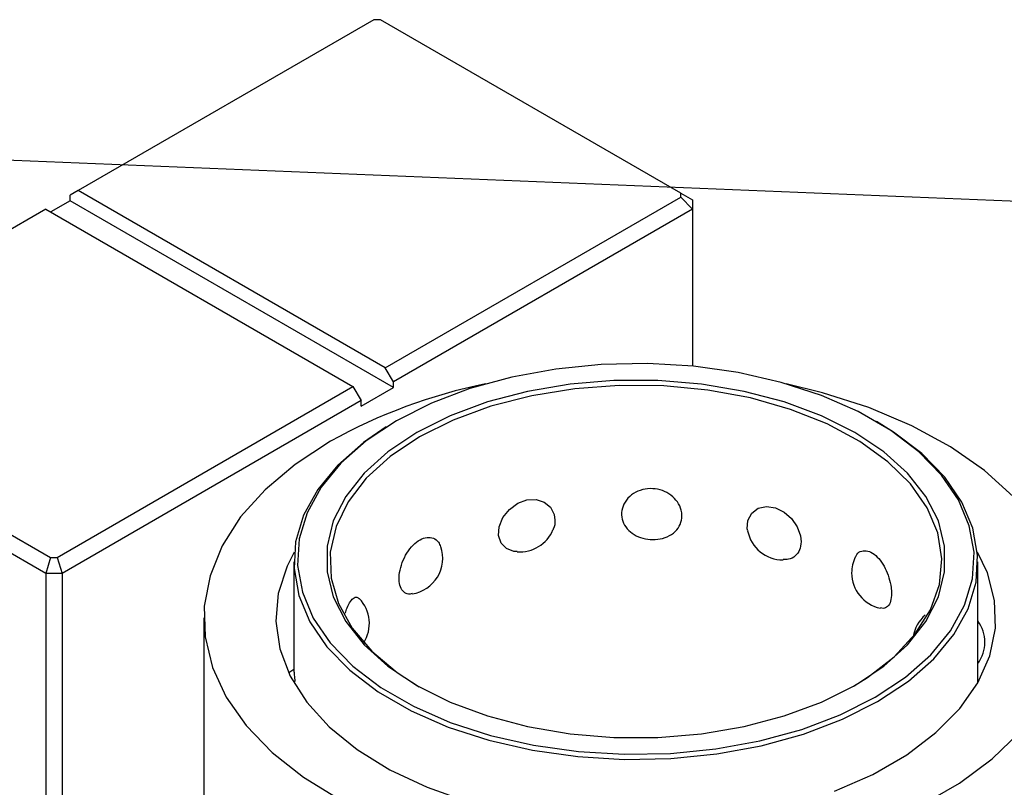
# Model space of a CAD drawing. Header units: inches. Extents: x 1880 to 2363, y -453 to -54.
# Tile 302 of 656: x 2078.97 to 2081.13, y -420.6 to -418.92. Entities that reach past the tile are written whole.
import ezdxf

# ---------------------------------------------------------------- set-up
doc = ezdxf.new("R2010")
doc.units = ezdxf.units.IN
doc.header["$LTSCALE"] = 0.5
doc.header["$MEASUREMENT"] = 0
doc.layers.add('DSS-M-S', color=53, linetype='Continuous')
doc.layers.add('SID-M-S', color=105, linetype='Continuous')

msp = doc.modelspace()

# ---------------------------------------------------------------- linework, layer by layer
at = {"layer": 'DSS-M-S', "linetype": 'Continuous', "lineweight": 25}
for p, q in [((2079.74717, -418.92209), (2079.10041, -419.29545)), ((2079.76181, -418.92209), (2079.74717, -418.92209)), ((2080.41892, -419.30143), (2079.76181, -418.92209)), ((2079.10041, -419.29545), (2079.08274, -419.30566)), ((2079.08274, -419.3179), (2079.08274, -419.30566)), ((2079.77217, -419.68324), (2079.10041, -419.29545)), ((2079.77217, -419.68324), (2080.41892, -419.30988)), ((2080.41892, -419.30988), (2080.41892, -419.30143)), ((2080.41892, -419.30143), (2080.44392, -419.31586)), ((2080.41892, -419.30988), (2080.44392, -419.33627)), ((2079.08274, -419.3179), (2079.04031, -419.34239)), ((2079.78984, -419.72611), (2079.08274, -419.3179)), ((2080.44392, -419.31586), (2080.44392, -419.33627)), ((2079.0297, -419.33627), (2078.38295, -419.70963)), ((2079.0297, -419.33627), (2079.70145, -419.72406)), ((2080.44392, -419.33627), (2079.78984, -419.71386)), ((2080.44392, -419.33627), (2080.44392, -419.67949)), ((2080.24448, -419.67572), (2080.14493, -419.68563)), ((2080.34544, -419.67373), (2080.24448, -419.67572)), ((2080.44593, -419.67969), (2080.34544, -419.67373)), ((2079.78984, -419.71386), (2079.77217, -419.68324)), ((2080.14493, -419.68563), (2080.04864, -419.70327)), ((2080.54408, -419.6935), (2080.44593, -419.67969)), ((2080.63806, -419.7149), (2080.54408, -419.6935)), ((2078.38295, -419.71808), (2079.04006, -420.09742)), ((2079.78984, -419.72611), (2079.78984, -419.71386)), ((2080.04864, -419.70327), (2079.95741, -419.72832)), ((2080.17623, -419.71878), (2080.08353, -419.73449)), ((2080.27186, -419.71084), (2080.17623, -419.71878)), ((2080.36848, -419.71084), (2080.27186, -419.71084)), ((2080.46412, -419.71878), (2080.36848, -419.71084)), ((2080.55682, -419.73449), (2080.46412, -419.71878)), ((2080.72611, -419.74348), (2080.63806, -419.7149)), ((2080.72827, -419.73738), (2080.64925, -419.71804)), ((2079.0547, -420.09742), (2079.70145, -419.72406)), ((2079.70145, -419.72406), (2079.71913, -419.75468)), ((2079.71913, -419.76693), (2079.78984, -419.72611)), ((2079.95741, -419.72832), (2079.87294, -419.7603)), ((2080.08353, -419.73449), (2079.99564, -419.75766)), ((2080.18661, -419.72859), (2080.09254, -419.74385)), ((2080.28352, -419.7214), (2080.18661, -419.72859)), ((2080.38121, -419.72243), (2080.28352, -419.7214)), ((2080.4776, -419.73166), (2080.38121, -419.72243)), ((2080.57064, -419.7489), (2080.4776, -419.73166)), ((2080.6447, -419.75766), (2080.55682, -419.73449)), ((2080.8299, -419.77006), (2080.72827, -419.73738)), ((2079.0297, -420.13227), (2078.35795, -419.74448)), ((2079.71913, -419.75468), (2079.06506, -420.13227)), ((2079.71913, -419.76693), (2079.71913, -419.75468)), ((2079.87294, -419.7603), (2079.7968, -419.79863)), ((2079.99564, -419.75766), (2079.91436, -419.78782)), ((2080.09254, -419.74385), (2080.00332, -419.76686)), ((2080.65834, -419.77377), (2080.57064, -419.7489)), ((2080.72598, -419.78782), (2080.6447, -419.75766)), ((2080.80661, -419.77872), (2080.72611, -419.74348)), ((2080.00332, -419.76686), (2079.92086, -419.79712)), ((2080.73883, -419.80574), (2080.65834, -419.77377)), ((2080.87804, -419.81995), (2080.80661, -419.77872)), ((2080.92381, -419.80971), (2080.8299, -419.77006)), ((2079.7968, -419.79863), (2079.73041, -419.84258)), ((2079.91436, -419.78782), (2079.84135, -419.82434)), ((2079.92086, -419.79712), (2079.84691, -419.83399)), ((2080.799, -419.82434), (2080.72598, -419.78782)), ((2080.8104, -419.84415), (2080.73883, -419.80574)), ((2080.88397, -419.82339), (2080.8464, -419.80029)), ((2079.77404, -419.8121), (2079.72414, -419.84627)), ((2079.84135, -419.82434), (2079.77807, -419.8665)), ((2080.86227, -419.8665), (2080.799, -419.82434)), ((2080.93908, -419.86642), (2080.87804, -419.81995)), ((2080.94566, -419.87036), (2080.88397, -419.82339)), ((2081.00856, -419.85571), (2080.92381, -419.80971)), ((2079.65204, -419.84365), (2079.575, -419.89397)), ((2079.72414, -419.84627), (2079.66814, -419.89555)), ((2079.73041, -419.84258), (2079.67501, -419.89135)), ((2079.84691, -419.83399), (2079.78305, -419.87668)), ((2080.87152, -419.88816), (2080.8104, -419.84415)), ((2079.77807, -419.8665), (2079.72584, -419.91342)), ((2080.91451, -419.91342), (2080.86227, -419.8665)), ((2080.98859, -419.91725), (2080.93908, -419.86642)), ((2080.9957, -419.92173), (2080.94566, -419.87036)), ((2081.08288, -419.90738), (2081.00856, -419.85571)), ((2079.67501, -419.89135), (2079.63162, -419.94401)), ((2079.78305, -419.87668), (2079.73063, -419.92428)), ((2080.92089, -419.93683), (2080.87152, -419.88816)), ((2079.575, -419.89397), (2079.50925, -419.94938)), ((2079.66814, -419.89555), (2079.6243, -419.94878)), ((2079.72584, -419.91342), (2079.6857, -419.96415)), ((2080.95464, -419.96415), (2080.91451, -419.91342)), ((2081.14564, -419.96393), (2081.08288, -419.90738)), ((2079.73063, -419.92428), (2079.69078, -419.97578)), ((2081.02565, -419.97151), (2080.98859, -419.91725)), ((2081.03316, -419.97656), (2080.9957, -419.92173)), ((2079.50925, -419.94938), (2079.4558, -420.00903)), ((2079.6243, -419.94878), (2079.59341, -420.00495)), ((2079.63162, -419.94401), (2079.60106, -419.9996)), ((2080.95746, -419.98914), (2080.92089, -419.93683)), ((2079.6857, -419.96415), (2079.65848, -420.01767)), ((2079.69078, -419.97578), (2079.66435, -420.03009)), ((2080.06182, -419.97908), (2080.08205, -419.97186)), ((2080.08205, -419.97186), (2080.10195, -419.97113)), ((2080.10195, -419.97113), (2080.11966, -419.97668)), ((2080.11966, -419.97668), (2080.13346, -419.98789)), ((2080.98186, -420.01767), (2080.95464, -419.96415)), ((2081.04957, -420.02816), (2081.02565, -419.97151)), ((2081.05733, -420.03382), (2081.03316, -419.97656)), ((2079.60106, -419.9996), (2079.5839, -420.05707)), ((2080.02933, -420.01027), (2080.04347, -419.99237)), ((2080.04347, -419.99237), (2080.06182, -419.97908)), ((2080.13346, -419.98789), (2080.14165, -420.00371)), ((2080.57352, -420.00063), (2080.5879, -419.99007)), ((2080.5879, -419.99007), (2080.60613, -419.98617)), ((2080.60613, -419.98617), (2080.62567, -419.98917)), ((2080.62567, -419.98917), (2080.64435, -419.99837)), ((2080.64435, -419.99837), (2080.66054, -420.01263)), ((2080.98044, -420.04397), (2080.95746, -419.98914)), ((2079.4558, -420.00903), (2079.41545, -420.07202)), ((2079.59341, -420.00495), (2079.57606, -420.06303)), ((2079.65848, -420.01767), (2079.64473, -420.07288)), ((2080.02125, -420.03029), (2080.02933, -420.01027)), ((2080.14165, -420.00371), (2080.14329, -420.01597)), ((2080.14329, -420.01597), (2080.14329, -420.01597)), ((2080.56398, -420.03521), (2080.56517, -420.01643)), ((2080.56517, -420.01643), (2080.57352, -420.00063)), ((2080.66054, -420.01263), (2080.67287, -420.03055)), ((2080.99561, -420.07288), (2080.98186, -420.01767)), ((2079.66435, -420.03009), (2079.65189, -420.08603)), ((2080.0201, -420.04968), (2080.02125, -420.03029)), ((2080.56519, -420.03924), (2080.56398, -420.03521)), ((2080.67287, -420.03055), (2080.68008, -420.05033)), ((2081.0599, -420.08618), (2081.04957, -420.02816)), ((2081.06777, -420.09245), (2081.05733, -420.03382)), ((2079.57606, -420.06303), (2079.57258, -420.12194)), ((2079.5839, -420.05707), (2079.58045, -420.11535)), ((2080.02572, -420.06604), (2080.0201, -420.04968)), ((2080.68008, -420.05033), (2080.68151, -420.06338)), ((2080.68151, -420.06338), (2080.68151, -420.06338)), ((2080.98935, -420.10014), (2080.98044, -420.04397)), ((2079.41545, -420.07202), (2079.38882, -420.13739)), ((2079.57306, -420.08582), (2079.55738, -420.1166)), ((2079.64473, -420.07288), (2079.64473, -420.12865)), ((2080.03714, -420.07781), (2080.02572, -420.06604)), ((2080.05306, -420.08421), (2080.03714, -420.07781)), ((2080.06047, -420.0845), (2080.05306, -420.08421)), ((2080.99561, -420.12865), (2080.99561, -420.07288)), ((2081.08907, -420.13138), (2081.06729, -420.08582)), ((2079.04006, -420.09742), (2079.0297, -420.13227)), ((2079.04006, -420.09742), (2079.0547, -420.09742)), ((2079.0547, -420.09742), (2079.06506, -420.13227)), ((2079.57214, -420.10719), (2079.57214, -420.34317)), ((2079.65189, -420.08603), (2079.65367, -420.14243)), ((2080.984, -420.15646), (2080.98935, -420.10014)), ((2081.05645, -420.14446), (2081.0599, -420.08618)), ((2081.06428, -420.15135), (2081.06777, -420.09245)), ((2081.0682, -420.37129), (2081.0682, -420.10719)), ((2079.55738, -420.1166), (2079.53815, -420.1763)), ((2079.57258, -420.12194), (2079.58302, -420.18057)), ((2079.58045, -420.11535), (2079.59078, -420.17336)), ((2079.64473, -420.12865), (2079.65848, -420.18386)), ((2080.98186, -420.18386), (2080.99561, -420.12865)), ((2079.06506, -420.13227), (2079.0297, -420.13227)), ((2079.0297, -420.13227), (2079.0297, -421.07654)), ((2079.06506, -420.13227), (2079.06506, -421.07924)), ((2079.38882, -420.13739), (2079.3763, -420.20416)), ((2079.65367, -420.14243), (2079.66966, -420.19808)), ((2081.03929, -420.20193), (2081.05645, -420.14446)), ((2081.10483, -420.19142), (2081.08907, -420.13138)), ((2080.9645, -420.21173), (2080.984, -420.15646)), ((2081.04694, -420.20944), (2081.06428, -420.15135)), ((2079.53815, -420.1763), (2079.53288, -420.23695)), ((2079.58302, -420.18057), (2079.60719, -420.23783)), ((2079.59078, -420.17336), (2079.6147, -420.23002)), ((2079.65848, -420.18386), (2079.6857, -420.23738)), ((2080.95464, -420.23738), (2080.98186, -420.18386)), ((2081.10659, -420.25213), (2081.10483, -420.19142)), ((2079.3763, -420.20416), (2079.37809, -420.27131)), ((2079.66966, -420.19808), (2079.69952, -420.25179)), ((2080.93127, -420.26478), (2080.9645, -420.21173)), ((2081.00873, -420.25752), (2081.03929, -420.20193)), ((2081.01605, -420.26561), (2081.04694, -420.20944)), ((2079.37529, -420.22935), (2079.37529, -421.1371)), ((2079.6147, -420.23002), (2079.65176, -420.28428)), ((2079.53288, -420.23695), (2079.54166, -420.29746)), ((2079.60719, -420.23783), (2079.64465, -420.29266)), ((2079.6857, -420.23738), (2079.72584, -420.28811)), ((2079.69952, -420.25179), (2079.7426, -420.30241)), ((2080.91451, -420.28811), (2080.95464, -420.23738)), ((2080.96534, -420.31018), (2081.00873, -420.25752)), ((2081.09431, -420.31244), (2081.10659, -420.25213)), ((2079.37809, -420.27131), (2079.39416, -420.33783)), ((2080.88501, -420.31446), (2080.93127, -420.26478)), ((2080.9722, -420.31884), (2081.01605, -420.26561)), ((2079.54166, -420.29746), (2079.56433, -420.35675)), ((2079.64465, -420.29266), (2079.69468, -420.34403)), ((2079.65176, -420.28428), (2079.70127, -420.33511)), ((2079.72584, -420.28811), (2079.77807, -420.33503)), ((2080.86227, -420.33503), (2080.91451, -420.28811)), ((2079.7426, -420.30241), (2079.79799, -420.34888)), ((2080.82672, -420.35973), (2080.88501, -420.31446)), ((2080.90993, -420.35895), (2080.96534, -420.31018)), ((2080.91621, -420.36812), (2080.9722, -420.31884)), ((2081.06822, -420.37126), (2081.09431, -420.31244)), ((2079.39416, -420.33783), (2079.42427, -420.4027)), ((2079.57188, -420.34256), (2079.56356, -420.34832)), ((2079.69468, -420.34403), (2079.75637, -420.39099)), ((2079.70127, -420.33511), (2079.76231, -420.38158)), ((2079.77807, -420.33503), (2079.84135, -420.37719)), ((2080.799, -420.37719), (2080.86227, -420.33503)), ((2079.56356, -420.34832), (2079.56116, -420.3503)), ((2079.56433, -420.35675), (2079.60049, -420.41378)), ((2079.79799, -420.34888), (2079.84651, -420.38017)), ((2080.79628, -420.37875), (2080.82672, -420.35973)), ((2080.84354, -420.4029), (2080.90993, -420.35895)), ((2079.76231, -420.38158), (2079.83374, -420.42281)), ((2079.84135, -420.37719), (2079.91436, -420.41371)), ((2080.72598, -420.41371), (2080.799, -420.37719)), ((2080.84911, -420.41254), (2080.91621, -420.36812)), ((2081.02878, -420.42756), (2081.06822, -420.37126)), ((2079.42427, -420.4027), (2079.46796, -420.46494)), ((2079.75637, -420.39099), (2079.82856, -420.43267)), ((2080.7674, -420.44123), (2080.84354, -420.4029)), ((2079.60049, -420.41378), (2079.64949, -420.46751)), ((2079.83374, -420.42281), (2079.91423, -420.45805)), ((2079.91436, -420.41371), (2079.99564, -420.44387)), ((2080.6447, -420.44387), (2080.72598, -420.41371)), ((2080.77216, -420.45128), (2080.84911, -420.41254)), ((2080.9767, -420.48031), (2081.02878, -420.42756)), ((2079.82856, -420.43267), (2079.90991, -420.46828)), ((2079.99564, -420.44387), (2080.08353, -420.46704)), ((2080.55682, -420.46704), (2080.6447, -420.44387)), ((2080.68293, -420.47321), (2080.7674, -420.44123)), ((2080.68679, -420.4836), (2080.77216, -420.45128)), ((2079.46796, -420.46494), (2079.52457, -420.52361)), ((2079.64949, -420.46751), (2079.71046, -420.51699)), ((2079.90991, -420.46828), (2079.99891, -420.49717)), ((2079.91423, -420.45805), (2080.00229, -420.48663)), ((2080.08353, -420.46704), (2080.17623, -420.48275)), ((2080.46412, -420.48275), (2080.55682, -420.46704)), ((2080.5917, -420.49826), (2080.68293, -420.47321)), ((2080.00229, -420.48663), (2080.09626, -420.50803)), ((2080.17623, -420.48275), (2080.27186, -420.49069)), ((2080.27186, -420.49069), (2080.36848, -420.49069)), ((2080.36848, -420.49069), (2080.46412, -420.48275)), ((2080.59459, -420.50892), (2080.68679, -420.4836)), ((2080.9129, -420.52859), (2080.9767, -420.48031)), ((2081.0997, -420.53762), (2081.15941, -420.47998)), ((2079.99891, -420.49717), (2080.09388, -420.51879)), ((2080.09626, -420.50803), (2080.19441, -420.52184)), ((2080.39586, -420.52581), (2080.49542, -420.5159)), ((2080.49542, -420.5159), (2080.5917, -420.49826)), ((2080.49728, -420.52675), (2080.59459, -420.50892)), ((2079.52457, -420.52361), (2079.59324, -420.57782)), ((2079.71046, -420.51699), (2079.78231, -420.56134)), ((2080.09388, -420.51879), (2080.19308, -420.53274)), ((2080.19308, -420.53274), (2080.29463, -420.53877)), ((2080.19441, -420.52184), (2080.2949, -420.5278)), ((2080.29463, -420.53877), (2080.39667, -420.53676)), ((2080.2949, -420.5278), (2080.39586, -420.52581)), ((2080.39667, -420.53676), (2080.49728, -420.52675)), ((2080.83852, -420.57153), (2080.9129, -420.52859)), ((2081.02817, -420.59058), (2081.0997, -420.53762)), ((2079.59324, -420.57782), (2079.67293, -420.62675)), ((2079.78231, -420.56134), (2079.86376, -420.59976)), ((2080.75489, -420.60836), (2080.83852, -420.57153)), ((2079.86376, -420.59976), (2079.95335, -420.63157)), ((2080.94591, -420.63807), (2081.02817, -420.59058))]:
    msp.add_line(p, q, dxfattribs=at)
for centre, radius, start, end in [((2080.22929, -420.88135), 1.18745, 101.57167, 119.08604), ((2080.06621, -420.00668), 0.07874, 265.75741, 337.45941), ((2080.6419, -420.02409), 0.07874, 191.1655, 270.32701), ((2079.81907, -420.09933), 0.07874, 278.67042, 18.55956), ((2080.87091, -420.13115), 0.07874, 154.04724, 180), ((2080.87091, -420.13115), 0.07874, 180, 258.41582), ((2079.65858, -420.242), 0.07874, 327.69794, 43.91347), ((2081.00469, -420.28272), 0.07874, 131.35804, 170.88923), ((2081.00469, -420.28272), 0.07874, 323.77161, 36.22839)]:
    msp.add_arc(centre, radius, start, end, dxfattribs=at)
for points, knots in [([(2080.42113, -420.00665), (2080.42038, -420.01296), (2080.41888, -420.02559), (2080.40711, -420.04156), (2080.38979, -420.05302), (2080.36854, -420.05879), (2080.34622, -420.05864), (2080.32515, -420.05292), (2080.3073, -420.04219), (2080.29442, -420.02719), (2080.28807, -420.0091), (2080.28937, -419.98975), (2080.29845, -419.97153), (2080.31428, -419.957), (2080.33467, -419.94819), (2080.35695, -419.94606), (2080.37861, -419.95051), (2080.39763, -419.96081), (2080.41211, -419.97581), (2080.41997, -419.99196), (2080.42079, -420.00242), (2080.42113, -420.00665)], [0, 0, 0, 0, 0.0554579, 0.1109395, 0.1658403, 0.2192081, 0.2711117, 0.3223399, 0.3739729, 0.4268563, 0.4812619, 0.5368274, 0.5927419, 0.6480375, 0.7019377, 0.7542614, 0.8055938, 0.8569812, 0.9093952, 0.9633154, 1, 1, 1, 1]), ([(2080.14329, -420.01597), (2080.14314, -420.02257), (2080.14298, -420.02967), (2080.13899, -420.0363), (2080.13871, -420.03677)], [0, 0, 0, 0, 0.9285763, 1, 1, 1, 1]), ([(2079.83083, -420.17655), (2079.82938, -420.17695), (2079.82311, -420.17869), (2079.81432, -420.17524), (2079.80588, -420.16607), (2079.80189, -420.15054), (2079.8027, -420.13067), (2079.80849, -420.10863), (2079.8188, -420.08739), (2079.83252, -420.0698), (2079.84805, -420.05796), (2079.86375, -420.05278), (2079.87779, -420.05466), (2079.88849, -420.06199), (2079.89173, -420.07065), (2079.89315, -420.07445)], [0, 0, 0, 0, 0.024213, 0.1044406, 0.1866109, 0.2711462, 0.357484, 0.4443641, 0.5302824, 0.6140326, 0.6953332, 0.7750935, 0.8549393, 0.9363803, 1, 1, 1, 1]), ([(2080.68151, -420.06338), (2080.68088, -420.06953), (2080.67961, -420.08185), (2080.66946, -420.09492), (2080.65666, -420.1022), (2080.64633, -420.10211), (2080.64245, -420.10207)], [0, 0, 0, 0, 0.2789989, 0.5581172, 0.8343135, 1, 1, 1, 1]), ([(2080.80088, -420.09708), (2080.80169, -420.09495), (2080.80436, -420.08793), (2080.81383, -420.08253), (2080.82718, -420.08219), (2080.84152, -420.08952), (2080.85483, -420.10295), (2080.86609, -420.12103), (2080.87438, -420.14189), (2080.87877, -420.16118), (2080.87923, -420.17197), (2080.87941, -420.17634)], [0, 0, 0, 0, 0.0559124, 0.1840962, 0.3090452, 0.4303396, 0.5493361, 0.6684602, 0.789964, 0.9149593, 1, 1, 1, 1]), ([(2079.6848, -420.21923), (2079.68597, -420.21529), (2079.68911, -420.20478), (2079.69591, -420.19253), (2079.70395, -420.1846), (2079.71073, -420.18304), (2079.71369, -420.18663), (2079.71472, -420.18789)], [0, 0, 0, 0, 0.1459156, 0.3903589, 0.6301711, 0.8702404, 1, 1, 1, 1]), ([(2080.87941, -420.17634), (2080.87901, -420.18237), (2080.87819, -420.19444), (2080.87147, -420.20536), (2080.86355, -420.20999), (2080.85718, -420.20809), (2080.85525, -420.20751)], [0, 0, 0, 0, 0.2921159, 0.584357, 0.8735385, 1, 1, 1, 1]), ([(2079.5722, -420.34317), (2079.5722, -420.34344), (2079.57221, -420.34411), (2079.57291, -420.35308), (2079.57395, -420.36384), (2079.57443, -420.3688)], [0, 0, 0, 0, 0.2783618, 0.6678565, 1, 1, 1, 1])]:
    msp.add_open_spline(points, degree=3, knots=knots, dxfattribs=at)
at = {"layer": 'SID-M-S'}
msp.add_line((2078.46079, -419.20869), (2083.25155, -419.40394), dxfattribs=at)

doc.saveas('drawing.dxf')
